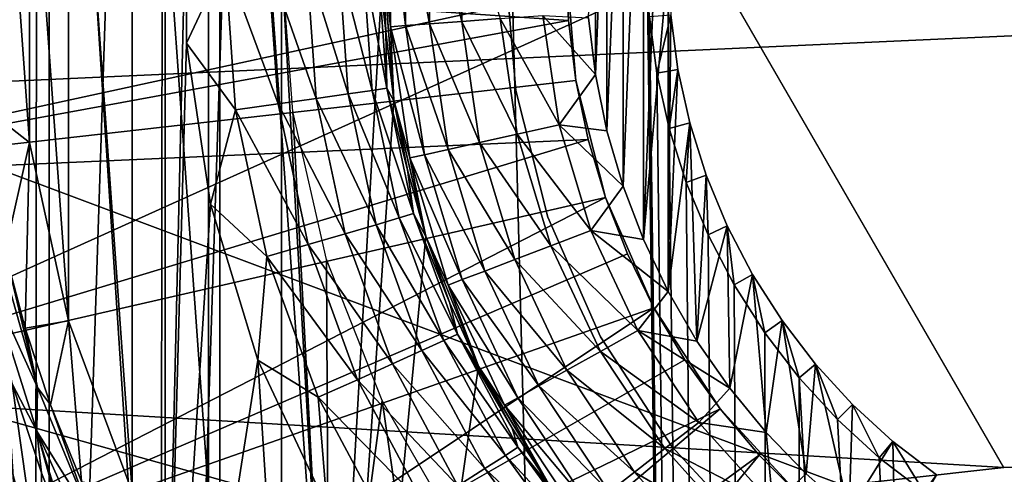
# Model space of a CAD drawing. Header units: millimetres. Extents: x -60 to 60, y -60 to 60.
# Tile 304 of 367: x 48.86 to 51.28, y -1.27 to -0.15. Entities that reach past the tile are written whole.
import ezdxf

# ---------------------------------------------------------------- set-up
doc = ezdxf.new("R2010")
doc.units = ezdxf.units.MM
doc.header["$LTSCALE"] = 81.481481
for name, color, linetype in [('142', 7, 'CONTINUOUS'), ('144', 7, 'CONTINUOUS'), ('191', 7, 'CONTINUOUS'), ('193', 7, 'CONTINUOUS'), ('209', 7, 'CONTINUOUS'), ('210', 7, 'CONTINUOUS'), ('229', 7, 'CONTINUOUS'), ('232', 7, 'CONTINUOUS'), ('236', 7, 'CONTINUOUS'), ('241', 7, 'CONTINUOUS'), ('246', 7, 'CONTINUOUS'), ('293', 7, 'CONTINUOUS'), ('3', 7, 'CONTINUOUS'), ('324', 7, 'CONTINUOUS'), ('325', 7, 'CONTINUOUS'), ('327', 7, 'CONTINUOUS'), ('328', 7, 'CONTINUOUS'), ('87', 7, 'CONTINUOUS')]:
    doc.layers.add(name, color=color, linetype=linetype)

msp = doc.modelspace()

# ---------------------------------------------------------------- linework, layer by layer
at = {"layer": '142', "color": 7, "linetype": 'Continuous', "true_color": 0xf5f5f5}
for points in [[(49.1326, 1.3095, 16.8), (49.3482, -1.7042, 16.8), (49.3482, 1.7042, 16.8), (49.1326, 1.3095, 16.8)], [(49.3482, 1.7042, 16.8), (49.6177, -2.0643, 16.8), (49.5, 0, 16.8), (49.3482, 1.7042, 16.8)], [(49.3482, -1.7042, 16.8), (49.6177, -2.0643, 16.8), (49.3482, 1.7042, 16.8), (49.3482, -1.7042, 16.8)], [(48.9755, 0.8881, 16.8), (49.1326, -1.3095, 16.8), (49.1326, 1.3095, 16.8), (48.9755, 0.8881, 16.8)], [(49.1326, -1.3095, 16.8), (49.3482, -1.7042, 16.8), (49.1326, 1.3095, 16.8), (49.1326, -1.3095, 16.8)], [(48.8799, 0.4486, 16.8), (48.9755, -0.8881, 16.8), (48.9755, 0.8881, 16.8), (48.8799, 0.4486, 16.8)], [(48.9755, -0.8881, 16.8), (49.1326, -1.3095, 16.8), (48.9755, 0.8881, 16.8), (48.9755, -0.8881, 16.8)], [(48.8478, 0, 16.8), (48.8799, -0.4486, 16.8), (48.8799, 0.4486, 16.8), (48.8478, 0, 16.8)], [(48.8799, -0.4486, 16.8), (48.9755, -0.8881, 16.8), (48.8799, 0.4486, 16.8), (48.8799, -0.4486, 16.8)], [(49.5, 0, 16.8), (49.6177, -2.0643, 16.8), (49.5279, -0.3726, 16.8), (49.5, 0, 16.8)], [(49.5279, -0.3726, 16.8), (49.6177, -2.0643, 16.8), (49.6111, -0.7369, 16.8), (49.5279, -0.3726, 16.8)], [(49.6111, -0.7369, 16.8), (49.6177, -2.0643, 16.8), (49.7476, -1.0847, 16.8), (49.6111, -0.7369, 16.8)], [(49.6177, -2.0643, 16.8), (49.9357, -2.3823, 16.8), (49.7476, -1.0847, 16.8), (49.6177, -2.0643, 16.8)], [(49.7476, -1.0847, 16.8), (49.9357, -2.3823, 16.8), (49.9344, -1.4083, 16.8), (49.7476, -1.0847, 16.8)]]:
    msp.add_3dface(points, dxfattribs=at)
at = {"layer": '144', "color": 7, "linetype": 'Continuous', "true_color": 0xf5f5f5}
for points in [[(48.8799, -0.4486, 16.8), (48.8478, 0, 16.8), (48.7574, -0.3533, 13.6614), (48.8799, -0.4486, 16.8)], [(48.8198, -0.7184, 13.7041), (48.8799, -0.4486, 16.8), (48.7574, -0.3533, 13.6614), (48.8198, -0.7184, 13.7041)], [(48.8693, -0.9061, 13.7357), (48.8799, -0.4486, 16.8), (48.8198, -0.7184, 13.7041), (48.8693, -0.9061, 13.7357)], [(48.9755, -0.8881, 16.8), (48.8799, -0.4486, 16.8), (48.8693, -0.9061, 13.7357), (48.9755, -0.8881, 16.8)], [(48.9317, -1.0953, 13.7734), (48.9755, -0.8881, 16.8), (48.8693, -0.9061, 13.7357), (48.9317, -1.0953, 13.7734)], [(49.0074, -1.284, 13.816), (48.9755, -0.8881, 16.8), (48.9317, -1.0953, 13.7734), (49.0074, -1.284, 13.816)], [(49.1326, -1.3095, 16.8), (48.9755, -0.8881, 16.8), (49.0074, -1.284, 13.816), (49.1326, -1.3095, 16.8)]]:
    msp.add_3dface(points, dxfattribs=at)
at = {"layer": '191', "color": 7, "linetype": 'Continuous', "true_color": 0xf5f5f5}
for points in [[(48.9051, -1.5255, 13.3939), (48.8368, -1.0439, 13.5121), (48.751, -0.925, 13.3939), (48.9051, -1.5255, 13.3939)], [(48.9051, -1.5255, 13.3939), (48.751, -0.925, 13.3939), (48.8492, -1.5436, 13.2089), (48.9051, -1.5255, 13.3939)], [(48.9088, -1.263, 13.5411), (48.8368, -1.0439, 13.5121), (48.9051, -1.5255, 13.3939), (48.9088, -1.263, 13.5411)], [(48.9696, -1.4196, 13.564), (48.9088, -1.263, 13.5411), (48.9051, -1.5255, 13.3939), (48.9696, -1.4196, 13.564)]]:
    msp.add_3dface(points, dxfattribs=at)
at = {"layer": '193', "color": 7, "linetype": 'Continuous', "true_color": 0xf5f5f5}
for points in [[(48.8022, -0.7121, 13.5937), (48.7812, -0.7919, 13.5009), (48.8997, -1.0523, 13.6535), (48.8022, -0.7121, 13.5937)], [(48.8198, -0.7184, 13.7041), (48.8022, -0.7121, 13.5937), (48.8997, -1.0523, 13.6535), (48.8198, -0.7184, 13.7041)], [(48.8693, -0.9061, 13.7357), (48.8198, -0.7184, 13.7041), (48.8997, -1.0523, 13.6535), (48.8693, -0.9061, 13.7357)], [(48.7812, -0.7919, 13.5009), (48.8368, -1.0439, 13.5121), (48.8973, -1.1601, 13.5689), (48.7812, -0.7919, 13.5009)], [(48.7812, -0.7919, 13.5009), (48.8973, -1.1601, 13.5689), (48.8997, -1.0523, 13.6535), (48.7812, -0.7919, 13.5009)], [(48.9317, -1.0953, 13.7734), (48.8693, -0.9061, 13.7357), (48.8997, -1.0523, 13.6535), (48.9317, -1.0953, 13.7734)], [(48.8368, -1.0439, 13.5121), (48.9088, -1.263, 13.5411), (48.8973, -1.1601, 13.5689), (48.8368, -1.0439, 13.5121)], [(48.8997, -1.0523, 13.6535), (48.8973, -1.1601, 13.5689), (49.0322, -1.3766, 13.7265), (48.8997, -1.0523, 13.6535)], [(48.9317, -1.0953, 13.7734), (48.8997, -1.0523, 13.6535), (49.0322, -1.3766, 13.7265), (48.9317, -1.0953, 13.7734)], [(49.0074, -1.284, 13.816), (48.9317, -1.0953, 13.7734), (49.0322, -1.3766, 13.7265), (49.0074, -1.284, 13.816)], [(48.8973, -1.1601, 13.5689), (48.9958, -1.4813, 13.5734), (49.0535, -1.5073, 13.65), (48.8973, -1.1601, 13.5689)], [(48.9696, -1.4196, 13.564), (48.9958, -1.4813, 13.5734), (48.8973, -1.1601, 13.5689), (48.9696, -1.4196, 13.564)], [(48.9088, -1.263, 13.5411), (48.9696, -1.4196, 13.564), (48.8973, -1.1601, 13.5689), (48.9088, -1.263, 13.5411)], [(48.8973, -1.1601, 13.5689), (49.0535, -1.5073, 13.65), (49.0322, -1.3766, 13.7265), (48.8973, -1.1601, 13.5689)]]:
    msp.add_3dface(points, dxfattribs=at)
at = {"layer": '209', "color": 151, "linetype": 'Continuous', "true_color": 0x7dbfed}
for points in [[(47.7624, 31.017, 28.5), (49.3203, -28.4747, 28.5), (49.3203, 28.4747, 28.5), (47.7624, 31.017, 28.5)], [(47.7624, -31.017, 28.5), (49.3203, -28.4747, 28.5), (47.7624, 31.017, 28.5), (47.7624, -31.017, 28.5)], [(49.3203, -28.4747, 28.5), (50.7429, -25.8545, 28.5), (49.3203, 28.4747, 28.5), (49.3203, -28.4747, 28.5)], [(50.7429, -25.8545, 28.5), (50.4, 0, 28.5), (49.3203, 28.4747, 28.5), (50.7429, -25.8545, 28.5)], [(50.4061, -0.1394, 28.5), (50.4, 0, 28.5), (50.7429, -25.8545, 28.5), (50.4061, -0.1394, 28.5)], [(50.4243, -0.2778, 28.5), (50.4061, -0.1394, 28.5), (50.7429, -25.8545, 28.5), (50.4243, -0.2778, 28.5)], [(50.4545, -0.4141, 28.5), (50.4243, -0.2778, 28.5), (50.7429, -25.8545, 28.5), (50.4545, -0.4141, 28.5)], [(50.4965, -0.5472, 28.5), (50.4545, -0.4141, 28.5), (50.7429, -25.8545, 28.5), (50.4965, -0.5472, 28.5)], [(50.5499, -0.6762, 28.5), (50.4965, -0.5472, 28.5), (50.7429, -25.8545, 28.5), (50.5499, -0.6762, 28.5)], [(50.6144, -0.8, 28.5), (50.5499, -0.6762, 28.5), (50.7429, -25.8545, 28.5), (50.6144, -0.8, 28.5)], [(50.6894, -0.9177, 28.5), (50.6144, -0.8, 28.5), (50.7429, -25.8545, 28.5), (50.6894, -0.9177, 28.5)], [(50.7743, -1.0285, 28.5), (50.6894, -0.9177, 28.5), (50.7429, -25.8545, 28.5), (50.7743, -1.0285, 28.5)], [(52.0266, -23.1633, 28.5), (50.7743, -1.0285, 28.5), (50.7429, -25.8545, 28.5), (52.0266, -23.1633, 28.5)], [(50.8686, -1.1314, 28.5), (50.7743, -1.0285, 28.5), (52.0266, -23.1633, 28.5), (50.8686, -1.1314, 28.5)], [(50.9715, -1.2257, 28.5), (50.8686, -1.1314, 28.5), (52.0266, -23.1633, 28.5), (50.9715, -1.2257, 28.5)], [(51.0823, -1.3106, 28.5), (50.9715, -1.2257, 28.5), (52.0266, -23.1633, 28.5), (51.0823, -1.3106, 28.5)]]:
    msp.add_3dface(points, dxfattribs=at)
at = {"layer": '210', "color": 151, "linetype": 'Continuous', "true_color": 0x7dbfed}
for points in [[(50.4519, 0.8159, 25.5), (50.4519, 0, 25.5), (50.391, -0.6883, 25.5), (50.4519, 0.8159, 25.5)], [(50.391, 0.6883, 25.5), (50.4519, 0.8159, 25.5), (50.391, -0.6883, 25.5), (50.391, 0.6883, 25.5)], [(50.3407, -0.5561, 25.5), (50.391, 0.6883, 25.5), (50.391, -0.6883, 25.5), (50.3407, -0.5561, 25.5)], [(50.3407, 0.5561, 25.5), (50.391, 0.6883, 25.5), (50.3407, -0.5561, 25.5), (50.3407, 0.5561, 25.5)], [(50.3012, 0.4203, 25.5), (50.3407, 0.5561, 25.5), (50.3012, -0.4203, 25.5), (50.3012, 0.4203, 25.5)], [(50.3012, -0.4203, 25.5), (50.3407, 0.5561, 25.5), (50.3407, -0.5561, 25.5), (50.3012, -0.4203, 25.5)], [(50.2728, -0.2817, 25.5), (50.3012, 0.4203, 25.5), (50.3012, -0.4203, 25.5), (50.2728, -0.2817, 25.5)], [(50.2728, 0.2817, 25.5), (50.3012, 0.4203, 25.5), (50.2728, -0.2817, 25.5), (50.2728, 0.2817, 25.5)], [(50.2557, -0.1413, 25.5), (50.2728, 0.2817, 25.5), (50.2728, -0.2817, 25.5), (50.2557, -0.1413, 25.5)], [(50.4519, -0.8159, 25.5), (50.391, -0.6883, 25.5), (50.4519, 0, 25.5), (50.4519, -0.8159, 25.5)], [(50.4519, -0.8159, 25.5), (50.4519, 0, 25.5), (50.4524, 0, 25.5), (50.4519, -0.8159, 25.5)], [(50.4524, 0, 25.5), (50.4583, -0.1349, 25.5), (50.4519, -0.8159, 25.5), (50.4524, 0, 25.5)], [(50.4583, -0.1349, 25.5), (50.4759, -0.2687, 25.5), (50.4519, -0.8159, 25.5), (50.4583, -0.1349, 25.5)], [(50.4759, -0.2687, 25.5), (50.5051, -0.4005, 25.5), (50.4519, -0.8159, 25.5), (50.4759, -0.2687, 25.5)], [(50.4519, -0.8159, 25.5), (50.5051, -0.4005, 25.5), (50.5228, -0.9383, 25.5), (50.4519, -0.8159, 25.5)], [(50.5051, -0.4005, 25.5), (50.5457, -0.5293, 25.5), (50.5228, -0.9383, 25.5), (50.5051, -0.4005, 25.5)], [(50.5457, -0.5293, 25.5), (50.5974, -0.654, 25.5), (50.5228, -0.9383, 25.5), (50.5457, -0.5293, 25.5)], [(50.5228, -0.9383, 25.5), (50.5974, -0.654, 25.5), (50.6034, -1.0545, 25.5), (50.5228, -0.9383, 25.5)], [(50.5974, -0.654, 25.5), (50.6597, -0.7738, 25.5), (50.6034, -1.0545, 25.5), (50.5974, -0.654, 25.5)], [(50.6034, -1.0545, 25.5), (50.6597, -0.7738, 25.5), (50.6931, -1.1638, 25.5), (50.6034, -1.0545, 25.5)], [(50.6597, -0.7738, 25.5), (50.7322, -0.8877, 25.5), (50.6931, -1.1638, 25.5), (50.6597, -0.7738, 25.5)], [(50.6931, -1.1638, 25.5), (50.7322, -0.8877, 25.5), (50.7914, -1.2656, 25.5), (50.6931, -1.1638, 25.5)], [(50.7322, -0.8877, 25.5), (50.8144, -0.9948, 25.5), (50.7914, -1.2656, 25.5), (50.7322, -0.8877, 25.5)], [(50.7914, -1.2656, 25.5), (50.8144, -0.9948, 25.5), (50.8975, -1.359, 25.5), (50.7914, -1.2656, 25.5)], [(50.8144, -0.9948, 25.5), (50.9057, -1.0943, 25.5), (50.8975, -1.359, 25.5), (50.8144, -0.9948, 25.5)], [(50.9057, -1.0943, 25.5), (51.0052, -1.1856, 25.5), (50.8975, -1.359, 25.5), (50.9057, -1.0943, 25.5)], [(50.8975, -1.359, 25.5), (51.0052, -1.1856, 25.5), (51.0109, -1.4436, 25.5), (50.8975, -1.359, 25.5)], [(51.0052, -1.1856, 25.5), (51.1123, -1.2678, 25.5), (51.0109, -1.4436, 25.5), (51.0052, -1.1856, 25.5)]]:
    msp.add_3dface(points, dxfattribs=at)
at = {"layer": '229', "color": 151, "linetype": 'Continuous', "true_color": 0x7dbfed}
for points in [[(48.9277, -4.3483, 17.3), (49.2134, 4.3764, 17.3), (49.2134, -4.3764, 17.3), (48.9277, -4.3483, 17.3)], [(48.9277, 4.3483, 17.3), (49.2134, 4.3764, 17.3), (48.9277, -4.3483, 17.3), (48.9277, 4.3483, 17.3)], [(49.2134, -4.3764, 17.3), (49.5, 4.3858, 17.3), (49.5, -4.3858, 17.3), (49.2134, -4.3764, 17.3)], [(49.2134, 4.3764, 17.3), (49.5, 4.3858, 17.3), (49.2134, -4.3764, 17.3), (49.2134, 4.3764, 17.3)], [(49.5, -4.3858, 17.3), (49.5, 4.3858, 17.3), (49.75, 0, 17.3), (49.5, -4.3858, 17.3)], [(48.6446, -4.3016, 17.3), (48.9277, 4.3483, 17.3), (48.9277, -4.3483, 17.3), (48.6446, -4.3016, 17.3)], [(48.6446, 4.3016, 17.3), (48.9277, 4.3483, 17.3), (48.6446, -4.3016, 17.3), (48.6446, 4.3016, 17.3)], [(49.7765, -0.3442, 17.3), (49.5, -4.3858, 17.3), (49.75, 0, 17.3), (49.7765, -0.3442, 17.3)], [(49.8553, -0.6803, 17.3), (49.5, -4.3858, 17.3), (49.7765, -0.3442, 17.3), (49.8553, -0.6803, 17.3)], [(49.9846, -1.0004, 17.3), (49.5, -4.3858, 17.3), (49.8553, -0.6803, 17.3), (49.9846, -1.0004, 17.3)], [(50.1614, -1.297, 17.3), (49.5, -4.3858, 17.3), (49.9846, -1.0004, 17.3), (50.1614, -1.297, 17.3)]]:
    msp.add_3dface(points, dxfattribs=at)
at = {"layer": '232', "color": 151, "linetype": 'Continuous', "true_color": 0x7dbfed}
for points in [[(49.7765, -0.3442, 25), (49.75, -0.0028, 23.5547), (49.75, 0, 25), (49.7765, -0.3442, 25)], [(49.7765, -0.3442, 17.3), (49.75, 0, 17.3), (49.7765, -0.3442, 18.9358), (49.7765, -0.3442, 17.3)], [(49.7765, -0.3442, 18.9358), (49.75, 0, 17.3), (49.75, 0, 18.9358), (49.7765, -0.3442, 18.9358)], [(49.7568, -0.1752, 23.5548), (49.75, -0.0028, 23.5547), (49.7765, -0.3442, 25), (49.7568, -0.1752, 23.5548)], [(49.7768, -0.3465, 23.5552), (49.7568, -0.1752, 23.5548), (49.7765, -0.3442, 25), (49.7768, -0.3465, 23.5552)], [(49.8553, -0.6803, 17.3), (49.7765, -0.3442, 17.3), (49.8553, -0.6803, 18.9358), (49.8553, -0.6803, 17.3)], [(49.8553, -0.6803, 18.9358), (49.7765, -0.3442, 17.3), (49.7765, -0.3442, 18.9358), (49.8553, -0.6803, 18.9358)], [(49.8553, -0.6803, 25), (49.7768, -0.3465, 23.5552), (49.7765, -0.3442, 25), (49.8553, -0.6803, 25)], [(49.8099, -0.5159, 23.5559), (49.7768, -0.3465, 23.5552), (49.8553, -0.6803, 25), (49.8099, -0.5159, 23.5559)], [(49.8559, -0.6822, 23.5569), (49.8099, -0.5159, 23.5559), (49.8553, -0.6803, 25), (49.8559, -0.6822, 23.5569)], [(49.9846, -1.0004, 17.3), (49.8553, -0.6803, 17.3), (49.9846, -1.0004, 18.9358), (49.9846, -1.0004, 17.3)], [(49.9846, -1.0004, 18.9358), (49.8553, -0.6803, 17.3), (49.8553, -0.6803, 18.9358), (49.9846, -1.0004, 18.9358)], [(49.9846, -1.0004, 25), (49.8559, -0.6822, 23.5569), (49.8553, -0.6803, 25), (49.9846, -1.0004, 25)], [(49.9145, -0.8445, 23.5582), (49.8559, -0.6822, 23.5569), (49.9846, -1.0004, 25), (49.9145, -0.8445, 23.5582)], [(49.9853, -1.0018, 23.5597), (49.9145, -0.8445, 23.5582), (49.9846, -1.0004, 25), (49.9853, -1.0018, 23.5597)], [(50.1614, -1.297, 17.3), (49.9846, -1.0004, 17.3), (50.1614, -1.297, 18.9358), (50.1614, -1.297, 17.3)], [(50.1614, -1.297, 18.9358), (49.9846, -1.0004, 17.3), (49.9846, -1.0004, 18.9358), (50.1614, -1.297, 18.9358)], [(50.1614, -1.297, 25), (49.9853, -1.0018, 23.5597), (49.9846, -1.0004, 25), (50.1614, -1.297, 25)], [(50.068, -1.1532, 23.5614), (49.9853, -1.0018, 23.5597), (50.1614, -1.297, 25), (50.068, -1.1532, 23.5614)], [(50.1621, -1.2979, 23.5635), (50.068, -1.1532, 23.5614), (50.1614, -1.297, 25), (50.1621, -1.2979, 23.5635)]]:
    msp.add_3dface(points, dxfattribs=at)
at = {"layer": '236', "color": 151, "linetype": 'Continuous', "true_color": 0x7dbfed}
for points in [[(48.8995, 2.1221, 23.0485), (49.2092, 2.5145, 23.0539), (49.2027, -2.5072, 23.0538), (48.8995, 2.1221, 23.0485)], [(49.2027, -2.5072, 23.0538), (49.2092, 2.5145, 23.0539), (49.2658, 0.1974, 23.0549), (49.2027, -2.5072, 23.0538)], [(48.6447, 1.6921, 23.044), (48.8995, 2.1221, 23.0485), (48.894, -2.1141, 23.0484), (48.6447, 1.6921, 23.044)], [(48.894, -2.1141, 23.0484), (48.8995, 2.1221, 23.0485), (49.2027, -2.5072, 23.0538), (48.894, -2.1141, 23.0484)], [(48.6403, -1.6834, 23.0439), (48.6447, 1.6921, 23.044), (48.894, -2.1141, 23.0484), (48.6403, -1.6834, 23.0439)], [(49.2663, -0.2041, 23.0549), (49.2027, -2.5072, 23.0538), (49.2658, 0.1974, 23.0549), (49.2663, -0.2041, 23.0549)], [(49.3252, -0.6012, 23.0559), (49.2027, -2.5072, 23.0538), (49.2663, -0.2041, 23.0549), (49.3252, -0.6012, 23.0559)], [(49.4413, -0.9854, 23.0579), (49.2027, -2.5072, 23.0538), (49.3252, -0.6012, 23.0559), (49.4413, -0.9854, 23.0579)], [(49.5609, -2.8558, 23.06), (49.2027, -2.5072, 23.0538), (49.4413, -0.9854, 23.0579), (49.5609, -2.8558, 23.06)], [(49.6122, -1.3487, 23.0609), (49.5609, -2.8558, 23.06), (49.4413, -0.9854, 23.0579), (49.6122, -1.3487, 23.0609)]]:
    msp.add_3dface(points, dxfattribs=at)
at = {"layer": '241', "color": 151, "linetype": 'Continuous', "true_color": 0x7dbfed}
for points in [[(49.2663, -0.2041, 23.0549), (49.2658, 0.1974, 23.0549), (49.361, 0, 23.0671), (49.2663, -0.2041, 23.0549)], [(49.2663, -0.2041, 23.0549), (49.361, 0, 23.0671), (49.3868, -0.3685, 23.0676), (49.2663, -0.2041, 23.0549)], [(49.361, 0, 23.0671), (49.4915, -0.3537, 23.1045), (49.3868, -0.3685, 23.0676), (49.361, 0, 23.0671)], [(49.4667, 0, 23.1041), (49.4915, -0.3537, 23.1045), (49.361, 0, 23.0671), (49.4667, 0, 23.1041)], [(49.4667, 0, 23.1041), (49.5855, -0.3403, 23.1641), (49.4915, -0.3537, 23.1045), (49.4667, 0, 23.1041)], [(49.5616, 0, 23.1636), (49.5855, -0.3403, 23.1641), (49.4667, 0, 23.1041), (49.5616, 0, 23.1636)], [(49.5616, 0, 23.1636), (49.6639, -0.3291, 23.2433), (49.5855, -0.3403, 23.1641), (49.5616, 0, 23.1636)], [(49.6409, 0, 23.2428), (49.6639, -0.3291, 23.2433), (49.5616, 0, 23.1636), (49.6409, 0, 23.2428)], [(49.6409, 0, 23.2428), (49.7229, -0.3206, 23.3382), (49.6639, -0.3291, 23.2433), (49.6409, 0, 23.2428)], [(49.7005, 0, 23.3377), (49.7229, -0.3206, 23.3382), (49.6409, 0, 23.2428), (49.7005, 0, 23.3377)], [(49.7005, 0, 23.3377), (49.7595, -0.3152, 23.4439), (49.7229, -0.3206, 23.3382), (49.7005, 0, 23.3377)], [(49.7375, 0, 23.4434), (49.7595, -0.3152, 23.4439), (49.7005, 0, 23.3377), (49.7375, 0, 23.4434)], [(49.7375, 0, 23.4434), (49.7568, -0.1752, 23.5548), (49.7595, -0.3152, 23.4439), (49.7375, 0, 23.4434)], [(49.75, -0.0028, 23.5547), (49.7568, -0.1752, 23.5548), (49.7375, 0, 23.4434), (49.75, -0.0028, 23.5547)], [(49.7568, -0.1752, 23.5548), (49.7768, -0.3465, 23.5552), (49.7595, -0.3152, 23.4439), (49.7568, -0.1752, 23.5548)], [(49.3252, -0.6012, 23.0559), (49.2663, -0.2041, 23.0549), (49.3868, -0.3685, 23.0676), (49.3252, -0.6012, 23.0559)], [(49.6639, -0.3291, 23.2433), (49.7327, -0.6518, 23.2447), (49.5855, -0.3403, 23.1641), (49.6639, -0.3291, 23.2433)], [(49.7229, -0.3206, 23.3382), (49.7899, -0.6349, 23.3396), (49.6639, -0.3291, 23.2433), (49.7229, -0.3206, 23.3382)], [(49.6639, -0.3291, 23.2433), (49.7899, -0.6349, 23.3396), (49.7327, -0.6518, 23.2447), (49.6639, -0.3291, 23.2433)], [(49.7595, -0.3152, 23.4439), (49.8253, -0.6242, 23.4453), (49.7229, -0.3206, 23.3382), (49.7595, -0.3152, 23.4439)], [(49.7229, -0.3206, 23.3382), (49.8253, -0.6242, 23.4453), (49.7899, -0.6349, 23.3396), (49.7229, -0.3206, 23.3382)], [(49.7595, -0.3152, 23.4439), (49.8099, -0.5159, 23.5559), (49.8253, -0.6242, 23.4453), (49.7595, -0.3152, 23.4439)], [(49.7768, -0.3465, 23.5552), (49.8099, -0.5159, 23.5559), (49.7595, -0.3152, 23.4439), (49.7768, -0.3465, 23.5552)], [(49.4915, -0.3537, 23.1045), (49.5655, -0.7004, 23.1059), (49.3868, -0.3685, 23.0676), (49.4915, -0.3537, 23.1045)], [(49.5855, -0.3403, 23.1641), (49.6566, -0.674, 23.1655), (49.4915, -0.3537, 23.1045), (49.5855, -0.3403, 23.1641)], [(49.4915, -0.3537, 23.1045), (49.6566, -0.674, 23.1655), (49.5655, -0.7004, 23.1059), (49.4915, -0.3537, 23.1045)], [(49.5855, -0.3403, 23.1641), (49.7327, -0.6518, 23.2447), (49.6566, -0.674, 23.1655), (49.5855, -0.3403, 23.1641)], [(49.3252, -0.6012, 23.0559), (49.3868, -0.3685, 23.0676), (49.4639, -0.7297, 23.069), (49.3252, -0.6012, 23.0559)], [(49.3868, -0.3685, 23.0676), (49.5655, -0.7004, 23.1059), (49.4639, -0.7297, 23.069), (49.3868, -0.3685, 23.0676)], [(49.8099, -0.5159, 23.5559), (49.8559, -0.6822, 23.5569), (49.8253, -0.6242, 23.4453), (49.8099, -0.5159, 23.5559)], [(49.4413, -0.9854, 23.0579), (49.3252, -0.6012, 23.0559), (49.4639, -0.7297, 23.069), (49.4413, -0.9854, 23.0579)], [(49.8253, -0.6242, 23.4453), (49.9334, -0.921, 23.4476), (49.7899, -0.6349, 23.3396), (49.8253, -0.6242, 23.4453)], [(49.8559, -0.6822, 23.5569), (49.9145, -0.8445, 23.5582), (49.8253, -0.6242, 23.4453), (49.8559, -0.6822, 23.5569)], [(49.8253, -0.6242, 23.4453), (49.9145, -0.8445, 23.5582), (49.9334, -0.921, 23.4476), (49.8253, -0.6242, 23.4453)], [(49.7327, -0.6518, 23.2447), (49.8457, -0.9616, 23.247), (49.6566, -0.674, 23.1655), (49.7327, -0.6518, 23.2447)], [(49.7899, -0.6349, 23.3396), (49.8999, -0.9368, 23.3419), (49.7327, -0.6518, 23.2447), (49.7899, -0.6349, 23.3396)], [(49.7327, -0.6518, 23.2447), (49.8999, -0.9368, 23.3419), (49.8457, -0.9616, 23.247), (49.7327, -0.6518, 23.2447)], [(49.7899, -0.6349, 23.3396), (49.9334, -0.921, 23.4476), (49.8999, -0.9368, 23.3419), (49.7899, -0.6349, 23.3396)], [(49.6566, -0.674, 23.1655), (49.7736, -0.9944, 23.1678), (49.5655, -0.7004, 23.1059), (49.6566, -0.674, 23.1655)], [(49.6566, -0.674, 23.1655), (49.8457, -0.9616, 23.247), (49.7736, -0.9944, 23.1678), (49.6566, -0.674, 23.1655)], [(49.5655, -0.7004, 23.1059), (49.6871, -1.0334, 23.1082), (49.4639, -0.7297, 23.069), (49.5655, -0.7004, 23.1059)], [(49.5655, -0.7004, 23.1059), (49.7736, -0.9944, 23.1678), (49.6871, -1.0334, 23.1082), (49.5655, -0.7004, 23.1059)], [(49.4413, -0.9854, 23.0579), (49.4639, -0.7297, 23.069), (49.5906, -1.0766, 23.0713), (49.4413, -0.9854, 23.0579)], [(49.4639, -0.7297, 23.069), (49.6871, -1.0334, 23.1082), (49.5906, -1.0766, 23.0713), (49.4639, -0.7297, 23.069)], [(49.9145, -0.8445, 23.5582), (49.9853, -1.0018, 23.5597), (49.9334, -0.921, 23.4476), (49.9145, -0.8445, 23.5582)], [(49.9334, -0.921, 23.4476), (50.0819, -1.1999, 23.4507), (49.8999, -0.9368, 23.3419), (49.9334, -0.921, 23.4476)], [(49.9853, -1.0018, 23.5597), (50.068, -1.1532, 23.5614), (49.9334, -0.921, 23.4476), (49.9853, -1.0018, 23.5597)], [(49.9334, -0.921, 23.4476), (50.068, -1.1532, 23.5614), (50.0819, -1.1999, 23.4507), (49.9334, -0.921, 23.4476)], [(49.8999, -0.9368, 23.3419), (50.051, -1.2203, 23.345), (49.8457, -0.9616, 23.247), (49.8999, -0.9368, 23.3419)], [(49.8999, -0.9368, 23.3419), (50.0819, -1.1999, 23.4507), (50.051, -1.2203, 23.345), (49.8999, -0.9368, 23.3419)], [(49.8457, -0.9616, 23.247), (50.0009, -1.2527, 23.2502), (49.7736, -0.9944, 23.1678), (49.8457, -0.9616, 23.247)], [(49.8457, -0.9616, 23.247), (50.051, -1.2203, 23.345), (50.0009, -1.2527, 23.2502), (49.8457, -0.9616, 23.247)], [(49.6122, -1.3487, 23.0609), (49.4413, -0.9854, 23.0579), (49.5906, -1.0766, 23.0713), (49.6122, -1.3487, 23.0609)], [(49.7736, -0.9944, 23.1678), (49.9341, -1.2953, 23.171), (49.6871, -1.0334, 23.1082), (49.7736, -0.9944, 23.1678)], [(49.7736, -0.9944, 23.1678), (50.0009, -1.2527, 23.2502), (49.9341, -1.2953, 23.171), (49.7736, -0.9944, 23.1678)], [(49.6871, -1.0334, 23.1082), (49.8539, -1.346, 23.1114), (49.5906, -1.0766, 23.0713), (49.6871, -1.0334, 23.1082)], [(49.6871, -1.0334, 23.1082), (49.9341, -1.2953, 23.171), (49.8539, -1.346, 23.1114), (49.6871, -1.0334, 23.1082)], [(49.6122, -1.3487, 23.0609), (49.5906, -1.0766, 23.0713), (49.7644, -1.4024, 23.0744), (49.6122, -1.3487, 23.0609)], [(49.5906, -1.0766, 23.0713), (49.8539, -1.346, 23.1114), (49.7644, -1.4024, 23.0744), (49.5906, -1.0766, 23.0713)], [(50.068, -1.1532, 23.5614), (50.1621, -1.2979, 23.5635), (50.0819, -1.1999, 23.4507), (50.068, -1.1532, 23.5614)], [(50.0819, -1.1999, 23.4507), (50.2677, -1.4554, 23.4547), (50.051, -1.2203, 23.345), (50.0819, -1.1999, 23.4507)], [(50.0819, -1.1999, 23.4507), (50.267, -1.4349, 23.5657), (50.2677, -1.4554, 23.4547), (50.0819, -1.1999, 23.4507)], [(50.1621, -1.2979, 23.5635), (50.267, -1.4349, 23.5657), (50.0819, -1.1999, 23.4507), (50.1621, -1.2979, 23.5635)], [(50.051, -1.2203, 23.345), (50.2401, -1.48, 23.3489), (50.0009, -1.2527, 23.2502), (50.051, -1.2203, 23.345)], [(50.051, -1.2203, 23.345), (50.2677, -1.4554, 23.4547), (50.2401, -1.48, 23.3489), (50.051, -1.2203, 23.345)], [(50.0009, -1.2527, 23.2502), (50.1951, -1.5192, 23.2541), (49.9341, -1.2953, 23.171), (50.0009, -1.2527, 23.2502)], [(50.0009, -1.2527, 23.2502), (50.2401, -1.48, 23.3489), (50.1951, -1.5192, 23.2541), (50.0009, -1.2527, 23.2502)]]:
    msp.add_3dface(points, dxfattribs=at)
at = {"layer": '246', "color": 151, "linetype": 'Continuous', "true_color": 0x7dbfed}
for points in [[(49.75, 0, 25), (49.7684, 0.1635, 25.1107), (49.7684, -0.1635, 25.1107), (49.75, 0, 25)], [(49.7684, 0.1635, 25.1107), (49.8052, -0.1608, 25.2165), (49.7684, -0.1635, 25.1107), (49.7684, 0.1635, 25.1107)], [(49.8052, 0.1608, 25.2165), (49.8052, -0.1608, 25.2165), (49.7684, 0.1635, 25.1107), (49.8052, 0.1608, 25.2165)], [(49.8646, 0.1565, 25.3115), (49.8646, -0.1565, 25.3115), (49.8052, 0.1608, 25.2165), (49.8646, 0.1565, 25.3115)], [(49.8052, 0.1608, 25.2165), (49.8646, -0.1565, 25.3115), (49.8052, -0.1608, 25.2165), (49.8052, 0.1608, 25.2165)], [(49.8646, 0.1565, 25.3115), (49.9436, -0.1507, 25.3908), (49.8646, -0.1565, 25.3115), (49.8646, 0.1565, 25.3115)], [(49.9436, 0.1507, 25.3908), (49.9436, -0.1507, 25.3908), (49.8646, 0.1565, 25.3115), (49.9436, 0.1507, 25.3908)], [(49.9436, 0.1507, 25.3908), (50.0382, -0.1437, 25.4504), (49.9436, -0.1507, 25.3908), (49.9436, 0.1507, 25.3908)], [(49.7765, -0.3442, 25), (49.75, 0, 25), (49.7684, -0.1635, 25.1107), (49.7765, -0.3442, 25)], [(50.0382, -0.1437, 25.4504), (50.0801, -0.4281, 25.4504), (49.9436, -0.1507, 25.3908), (50.0382, -0.1437, 25.4504)], [(50.1437, -0.136, 25.4875), (50.1834, -0.4051, 25.4875), (50.0382, -0.1437, 25.4504), (50.1437, -0.136, 25.4875)], [(50.0382, -0.1437, 25.4504), (50.1834, -0.4051, 25.4875), (50.0801, -0.4281, 25.4504), (50.0382, -0.1437, 25.4504)], [(50.2557, -0.1413, 25.5), (50.2728, -0.2817, 25.5), (50.1437, -0.136, 25.4875), (50.2557, -0.1413, 25.5)], [(50.1437, -0.136, 25.4875), (50.2728, -0.2817, 25.5), (50.1834, -0.4051, 25.4875), (50.1437, -0.136, 25.4875)], [(49.8052, -0.1608, 25.2165), (49.8521, -0.479, 25.2165), (49.7684, -0.1635, 25.1107), (49.8052, -0.1608, 25.2165)], [(49.7684, -0.1635, 25.1107), (49.8521, -0.479, 25.2165), (49.8161, -0.487, 25.1107), (49.7684, -0.1635, 25.1107)], [(49.7765, -0.3442, 25), (49.7684, -0.1635, 25.1107), (49.8161, -0.487, 25.1107), (49.7765, -0.3442, 25)], [(49.8646, -0.1565, 25.3115), (49.9102, -0.466, 25.3115), (49.8052, -0.1608, 25.2165), (49.8646, -0.1565, 25.3115)], [(49.8052, -0.1608, 25.2165), (49.9102, -0.466, 25.3115), (49.8521, -0.479, 25.2165), (49.8052, -0.1608, 25.2165)], [(49.9436, -0.1507, 25.3908), (49.9875, -0.4488, 25.3908), (49.8646, -0.1565, 25.3115), (49.9436, -0.1507, 25.3908)], [(49.8646, -0.1565, 25.3115), (49.9875, -0.4488, 25.3908), (49.9102, -0.466, 25.3115), (49.8646, -0.1565, 25.3115)], [(49.9436, -0.1507, 25.3908), (50.0801, -0.4281, 25.4504), (49.9875, -0.4488, 25.3908), (49.9436, -0.1507, 25.3908)], [(50.2728, -0.2817, 25.5), (50.3012, -0.4203, 25.5), (50.1834, -0.4051, 25.4875), (50.2728, -0.2817, 25.5)], [(49.8553, -0.6803, 25), (49.7765, -0.3442, 25), (49.8161, -0.487, 25.1107), (49.8553, -0.6803, 25)], [(50.1834, -0.4051, 25.4875), (50.2618, -0.6656, 25.4875), (50.0801, -0.4281, 25.4504), (50.1834, -0.4051, 25.4875)], [(50.3012, -0.4203, 25.5), (50.3407, -0.5561, 25.5), (50.1834, -0.4051, 25.4875), (50.3012, -0.4203, 25.5)], [(50.1834, -0.4051, 25.4875), (50.3407, -0.5561, 25.5), (50.2618, -0.6656, 25.4875), (50.1834, -0.4051, 25.4875)], [(50.0801, -0.4281, 25.4504), (50.163, -0.7034, 25.4504), (49.9875, -0.4488, 25.3908), (50.0801, -0.4281, 25.4504)], [(50.0801, -0.4281, 25.4504), (50.2618, -0.6656, 25.4875), (50.163, -0.7034, 25.4504), (50.0801, -0.4281, 25.4504)], [(49.9875, -0.4488, 25.3908), (50.0744, -0.7373, 25.3908), (49.9102, -0.466, 25.3115), (49.9875, -0.4488, 25.3908)], [(49.9875, -0.4488, 25.3908), (50.163, -0.7034, 25.4504), (50.0744, -0.7373, 25.3908), (49.9875, -0.4488, 25.3908)], [(49.8521, -0.479, 25.2165), (49.9448, -0.7869, 25.2165), (49.8161, -0.487, 25.1107), (49.8521, -0.479, 25.2165)], [(49.9102, -0.466, 25.3115), (50.0005, -0.7656, 25.3115), (49.8521, -0.479, 25.2165), (49.9102, -0.466, 25.3115)], [(49.8521, -0.479, 25.2165), (50.0005, -0.7656, 25.3115), (49.9448, -0.7869, 25.2165), (49.8521, -0.479, 25.2165)], [(49.9102, -0.466, 25.3115), (50.0744, -0.7373, 25.3908), (50.0005, -0.7656, 25.3115), (49.9102, -0.466, 25.3115)], [(49.8161, -0.487, 25.1107), (49.9448, -0.7869, 25.2165), (49.9104, -0.8001, 25.1107), (49.8161, -0.487, 25.1107)], [(49.8553, -0.6803, 25), (49.8161, -0.487, 25.1107), (49.9104, -0.8001, 25.1107), (49.8553, -0.6803, 25)], [(50.3407, -0.5561, 25.5), (50.391, -0.6883, 25.5), (50.2618, -0.6656, 25.4875), (50.3407, -0.5561, 25.5)], [(50.2618, -0.6656, 25.4875), (50.3774, -0.9118, 25.4875), (50.163, -0.7034, 25.4504), (50.2618, -0.6656, 25.4875)], [(50.2618, -0.6656, 25.4875), (50.4519, -0.8159, 25.5), (50.3774, -0.9118, 25.4875), (50.2618, -0.6656, 25.4875)], [(50.391, -0.6883, 25.5), (50.4519, -0.8159, 25.5), (50.2618, -0.6656, 25.4875), (50.391, -0.6883, 25.5)], [(49.9846, -1.0004, 25), (49.8553, -0.6803, 25), (49.9104, -0.8001, 25.1107), (49.9846, -1.0004, 25)], [(50.163, -0.7034, 25.4504), (50.2852, -0.9636, 25.4504), (50.0744, -0.7373, 25.3908), (50.163, -0.7034, 25.4504)], [(50.163, -0.7034, 25.4504), (50.3774, -0.9118, 25.4875), (50.2852, -0.9636, 25.4504), (50.163, -0.7034, 25.4504)], [(50.0744, -0.7373, 25.3908), (50.2025, -1.0101, 25.3908), (50.0005, -0.7656, 25.3115), (50.0744, -0.7373, 25.3908)], [(50.0744, -0.7373, 25.3908), (50.2852, -0.9636, 25.4504), (50.2025, -1.0101, 25.3908), (50.0744, -0.7373, 25.3908)], [(50.0005, -0.7656, 25.3115), (50.1334, -1.0489, 25.3115), (49.9448, -0.7869, 25.2165), (50.0005, -0.7656, 25.3115)], [(50.0005, -0.7656, 25.3115), (50.2025, -1.0101, 25.3908), (50.1334, -1.0489, 25.3115), (50.0005, -0.7656, 25.3115)], [(49.9448, -0.7869, 25.2165), (50.0815, -1.0781, 25.2165), (49.9104, -0.8001, 25.1107), (49.9448, -0.7869, 25.2165)], [(49.9448, -0.7869, 25.2165), (50.1334, -1.0489, 25.3115), (50.0815, -1.0781, 25.2165), (49.9448, -0.7869, 25.2165)], [(49.9104, -0.8001, 25.1107), (50.0815, -1.0781, 25.2165), (50.0493, -1.0962, 25.1107), (49.9104, -0.8001, 25.1107)], [(49.9846, -1.0004, 25), (49.9104, -0.8001, 25.1107), (50.0493, -1.0962, 25.1107), (49.9846, -1.0004, 25)], [(50.4519, -0.8159, 25.5), (50.5228, -0.9383, 25.5), (50.3774, -0.9118, 25.4875), (50.4519, -0.8159, 25.5)], [(50.3774, -0.9118, 25.4875), (50.5276, -1.1386, 25.4875), (50.2852, -0.9636, 25.4504), (50.3774, -0.9118, 25.4875)], [(50.5228, -0.9383, 25.5), (50.6034, -1.0545, 25.5), (50.3774, -0.9118, 25.4875), (50.5228, -0.9383, 25.5)], [(50.3774, -0.9118, 25.4875), (50.6034, -1.0545, 25.5), (50.5276, -1.1386, 25.4875), (50.3774, -0.9118, 25.4875)], [(50.2852, -0.9636, 25.4504), (50.4439, -1.2033, 25.4504), (50.2025, -1.0101, 25.3908), (50.2852, -0.9636, 25.4504)], [(50.2852, -0.9636, 25.4504), (50.5276, -1.1386, 25.4875), (50.4439, -1.2033, 25.4504), (50.2852, -0.9636, 25.4504)], [(50.1614, -1.297, 25), (49.9846, -1.0004, 25), (50.0493, -1.0962, 25.1107), (50.1614, -1.297, 25)], [(50.2025, -1.0101, 25.3908), (50.3689, -1.2613, 25.3908), (50.1334, -1.0489, 25.3115), (50.2025, -1.0101, 25.3908)], [(50.2025, -1.0101, 25.3908), (50.4439, -1.2033, 25.4504), (50.3689, -1.2613, 25.3908), (50.2025, -1.0101, 25.3908)], [(50.1334, -1.0489, 25.3115), (50.3062, -1.3098, 25.3115), (50.0815, -1.0781, 25.2165), (50.1334, -1.0489, 25.3115)], [(50.1334, -1.0489, 25.3115), (50.3689, -1.2613, 25.3908), (50.3062, -1.3098, 25.3115), (50.1334, -1.0489, 25.3115)], [(50.6034, -1.0545, 25.5), (50.6931, -1.1638, 25.5), (50.5276, -1.1386, 25.4875), (50.6034, -1.0545, 25.5)], [(50.0815, -1.0781, 25.2165), (50.2591, -1.3462, 25.2165), (50.0493, -1.0962, 25.1107), (50.0815, -1.0781, 25.2165)], [(50.0815, -1.0781, 25.2165), (50.3062, -1.3098, 25.3115), (50.2591, -1.3462, 25.2165), (50.0815, -1.0781, 25.2165)], [(50.0493, -1.0962, 25.1107), (50.2591, -1.3462, 25.2165), (50.2299, -1.3688, 25.1107), (50.0493, -1.0962, 25.1107)], [(50.1614, -1.297, 25), (50.0493, -1.0962, 25.1107), (50.2299, -1.3688, 25.1107), (50.1614, -1.297, 25)], [(50.5276, -1.1386, 25.4875), (50.7093, -1.341, 25.4875), (50.4439, -1.2033, 25.4504), (50.5276, -1.1386, 25.4875)], [(50.5276, -1.1386, 25.4875), (50.6931, -1.1638, 25.5), (50.7093, -1.341, 25.4875), (50.5276, -1.1386, 25.4875)], [(50.6931, -1.1638, 25.5), (50.7914, -1.2656, 25.5), (50.7093, -1.341, 25.4875), (50.6931, -1.1638, 25.5)], [(50.4439, -1.2033, 25.4504), (50.6359, -1.4172, 25.4504), (50.3689, -1.2613, 25.3908), (50.4439, -1.2033, 25.4504)], [(50.4439, -1.2033, 25.4504), (50.7093, -1.341, 25.4875), (50.6359, -1.4172, 25.4504), (50.4439, -1.2033, 25.4504)], [(50.3689, -1.2613, 25.3908), (50.5701, -1.4856, 25.3908), (50.3062, -1.3098, 25.3115), (50.3689, -1.2613, 25.3908)], [(50.3689, -1.2613, 25.3908), (50.6359, -1.4172, 25.4504), (50.5701, -1.4856, 25.3908), (50.3689, -1.2613, 25.3908)], [(50.7914, -1.2656, 25.5), (50.8975, -1.359, 25.5), (50.7093, -1.341, 25.4875), (50.7914, -1.2656, 25.5)]]:
    msp.add_3dface(points, dxfattribs=at)
at = {"layer": '293', "color": 151, "linetype": 'Continuous', "true_color": 0x7dbfed}
for points in [[(50.4061, -0.1394, 28.5), (50.4243, -0.2778, 28.5), (50.4583, -0.1349, 25.5), (50.4061, -0.1394, 28.5)], [(50.4243, -0.2778, 28.5), (50.4759, -0.2687, 25.5), (50.4583, -0.1349, 25.5), (50.4243, -0.2778, 28.5)], [(50.4243, -0.2778, 28.5), (50.4545, -0.4141, 28.5), (50.4759, -0.2687, 25.5), (50.4243, -0.2778, 28.5)], [(50.4545, -0.4141, 28.5), (50.5051, -0.4005, 25.5), (50.4759, -0.2687, 25.5), (50.4545, -0.4141, 28.5)], [(50.4545, -0.4141, 28.5), (50.4965, -0.5472, 28.5), (50.5051, -0.4005, 25.5), (50.4545, -0.4141, 28.5)], [(50.4965, -0.5472, 28.5), (50.5457, -0.5293, 25.5), (50.5051, -0.4005, 25.5), (50.4965, -0.5472, 28.5)], [(50.4965, -0.5472, 28.5), (50.5499, -0.6762, 28.5), (50.5457, -0.5293, 25.5), (50.4965, -0.5472, 28.5)], [(50.5499, -0.6762, 28.5), (50.5974, -0.654, 25.5), (50.5457, -0.5293, 25.5), (50.5499, -0.6762, 28.5)], [(50.5499, -0.6762, 28.5), (50.6144, -0.8, 28.5), (50.5974, -0.654, 25.5), (50.5499, -0.6762, 28.5)], [(50.6144, -0.8, 28.5), (50.6597, -0.7738, 25.5), (50.5974, -0.654, 25.5), (50.6144, -0.8, 28.5)], [(50.6144, -0.8, 28.5), (50.6894, -0.9177, 28.5), (50.6597, -0.7738, 25.5), (50.6144, -0.8, 28.5)], [(50.6894, -0.9177, 28.5), (50.7322, -0.8877, 25.5), (50.6597, -0.7738, 25.5), (50.6894, -0.9177, 28.5)], [(50.6894, -0.9177, 28.5), (50.7743, -1.0285, 28.5), (50.7322, -0.8877, 25.5), (50.6894, -0.9177, 28.5)], [(50.7743, -1.0285, 28.5), (50.8144, -0.9948, 25.5), (50.7322, -0.8877, 25.5), (50.7743, -1.0285, 28.5)], [(50.7743, -1.0285, 28.5), (50.8686, -1.1314, 28.5), (50.8144, -0.9948, 25.5), (50.7743, -1.0285, 28.5)], [(50.8686, -1.1314, 28.5), (50.9057, -1.0943, 25.5), (50.8144, -0.9948, 25.5), (50.8686, -1.1314, 28.5)], [(50.8686, -1.1314, 28.5), (50.9715, -1.2257, 28.5), (50.9057, -1.0943, 25.5), (50.8686, -1.1314, 28.5)], [(50.9715, -1.2257, 28.5), (51.0052, -1.1856, 25.5), (50.9057, -1.0943, 25.5), (50.9715, -1.2257, 28.5)], [(50.9715, -1.2257, 28.5), (51.0823, -1.3106, 28.5), (51.0052, -1.1856, 25.5), (50.9715, -1.2257, 28.5)], [(51.0823, -1.3106, 28.5), (51.1123, -1.2678, 25.5), (51.0052, -1.1856, 25.5), (51.0823, -1.3106, 28.5)]]:
    msp.add_3dface(points, dxfattribs=at)
at = {"layer": '3', "color": 7, "linetype": 'Continuous', "true_color": 0xf5f5f5}
for points in [[(48.2922, 0.3222, -3), (55.3683, 0, -3), (48.2922, -0.3222, -3), (48.2922, 0.3222, -3)], [(55.3683, 0, -3), (55.2898, -2.9464, -3), (48.2922, -0.3222, -3), (55.3683, 0, -3)], [(48.2922, -0.3222, -3), (55.2898, -2.9464, -3), (48.2114, -0.9616, -3), (48.2922, -0.3222, -3)], [(48.2114, -0.9616, -3), (55.2898, -2.9464, -3), (48.0512, -1.5857, -3), (48.2114, -0.9616, -3)]]:
    msp.add_3dface(points, dxfattribs=at)
at = {"layer": '324', "linetype": 'Continuous'}
for points in [[(50.0766, -0.3209, 18.55), (50.05, 0, 18.55), (50.0766, -0.321, 11.9), (50.0766, -0.3209, 18.55)], [(50.05, 0, 18.55), (50.05, 0, 11.9), (50.0766, -0.321, 11.9), (50.05, 0, 18.55)], [(50.1557, -0.6331, 18.55), (50.0766, -0.3209, 18.55), (50.0766, -0.321, 11.9), (50.1557, -0.6331, 18.55)], [(50.1557, -0.6332, 11.9), (50.1557, -0.6331, 18.55), (50.0766, -0.321, 11.9), (50.1557, -0.6332, 11.9)], [(50.285, -0.9281, 18.55), (50.1557, -0.6331, 18.55), (50.1557, -0.6332, 11.9), (50.285, -0.9281, 18.55)], [(50.285, -0.9281, 11.9), (50.285, -0.9281, 18.55), (50.1557, -0.6332, 11.9), (50.285, -0.9281, 11.9)], [(50.4612, -1.1977, 11.9), (50.4612, -1.1977, 18.55), (50.285, -0.9281, 11.9), (50.4612, -1.1977, 11.9)], [(50.4612, -1.1977, 18.55), (50.285, -0.9281, 18.55), (50.285, -0.9281, 11.9), (50.4612, -1.1977, 18.55)], [(50.6793, -1.4347, 18.55), (50.4612, -1.1977, 18.55), (50.4612, -1.1977, 11.9), (50.6793, -1.4347, 18.55)], [(50.6793, -1.4347, 11.9), (50.6793, -1.4347, 18.55), (50.4612, -1.1977, 11.9), (50.6793, -1.4347, 11.9)]]:
    msp.add_3dface(points, dxfattribs=at)
at = {"layer": '325', "linetype": 'Continuous'}
for points in [[(48.05, 0, 21.4), (48.0868, -0.5378, 21.4), (50.5566, 0, 21.4), (48.05, 0, 21.4)], [(48.0868, -0.5378, 21.4), (48.1965, -1.0656, 21.4), (50.5566, 0, 21.4), (48.0868, -0.5378, 21.4)], [(50.5566, 0, 21.4), (48.1965, -1.0656, 21.4), (51.2783, -1.25, 21.4), (50.5566, 0, 21.4)], [(48.1965, -1.0656, 21.4), (48.377, -1.5736, 21.4), (51.2783, -1.25, 21.4), (48.1965, -1.0656, 21.4)], [(55.623, -1.5736, 21.4), (55.8035, -1.0656, 21.4), (48.377, -1.5736, 21.4), (55.623, -1.5736, 21.4)], [(48.377, -1.5736, 21.4), (55.8035, -1.0656, 21.4), (52.7217, -1.25, 21.4), (48.377, -1.5736, 21.4)], [(51.2783, -1.25, 21.4), (48.377, -1.5736, 21.4), (52.7217, -1.25, 21.4), (51.2783, -1.25, 21.4)]]:
    msp.add_3dface(points, dxfattribs=at)
at = {"layer": '327', "linetype": 'Continuous'}
for points in [[(50.2061, -0.1486, 18.9), (50.2, 0, 18.9), (50.2245, -0.2963, 18.65), (50.2061, -0.1486, 18.9)], [(50.2, 0, 18.9), (50.2, 0, 18.65), (50.2245, -0.2963, 18.65), (50.2, 0, 18.9)], [(50.2245, -0.2963, 18.9), (50.2061, -0.1486, 18.9), (50.2245, -0.2963, 18.65), (50.2245, -0.2963, 18.9)], [(50.2975, -0.5845, 18.65), (50.2245, -0.2963, 18.9), (50.2245, -0.2963, 18.65), (50.2975, -0.5845, 18.65)], [(50.2551, -0.4419, 18.9), (50.2245, -0.2963, 18.9), (50.2975, -0.5845, 18.65), (50.2551, -0.4419, 18.9)], [(50.2975, -0.5845, 18.9), (50.2551, -0.4419, 18.9), (50.2975, -0.5845, 18.65), (50.2975, -0.5845, 18.9)], [(50.4169, -0.8567, 18.65), (50.2975, -0.5845, 18.9), (50.2975, -0.5845, 18.65), (50.4169, -0.8567, 18.65)], [(50.3516, -0.7231, 18.9), (50.2975, -0.5845, 18.9), (50.4169, -0.8567, 18.65), (50.3516, -0.7231, 18.9)], [(50.4169, -0.8567, 18.9), (50.3516, -0.7231, 18.9), (50.4169, -0.8567, 18.65), (50.4169, -0.8567, 18.9)], [(50.5795, -1.1056, 18.65), (50.4169, -0.8567, 18.9), (50.4169, -0.8567, 18.65), (50.5795, -1.1056, 18.65)], [(50.4931, -0.9845, 18.9), (50.4169, -0.8567, 18.9), (50.5795, -1.1056, 18.65), (50.4931, -0.9845, 18.9)], [(50.5795, -1.1056, 18.9), (50.4931, -0.9845, 18.9), (50.5795, -1.1056, 18.65), (50.5795, -1.1056, 18.9)], [(50.7809, -1.3243, 18.65), (50.5795, -1.1056, 18.9), (50.5795, -1.1056, 18.65), (50.7809, -1.3243, 18.65)], [(50.6757, -1.2191, 18.9), (50.5795, -1.1056, 18.9), (50.7809, -1.3243, 18.65), (50.6757, -1.2191, 18.9)], [(50.7809, -1.3243, 18.9), (50.6757, -1.2191, 18.9), (50.7809, -1.3243, 18.65), (50.7809, -1.3243, 18.9)]]:
    msp.add_3dface(points, dxfattribs=at)
at = {"layer": '328', "linetype": 'Continuous'}
for points in [[(48.05, 0, 21.05), (50.2061, -0.1486, 18.9), (48.0868, -0.5379, 21.05), (48.05, 0, 21.05)], [(50.2, 0, 18.9), (50.2061, -0.1486, 18.9), (48.05, 0, 21.05), (50.2, 0, 18.9)], [(50.2061, -0.1486, 18.9), (50.2245, -0.2963, 18.9), (48.0868, -0.5379, 21.05), (50.2061, -0.1486, 18.9)], [(50.2245, -0.2963, 18.9), (50.2551, -0.4419, 18.9), (48.0868, -0.5379, 21.05), (50.2245, -0.2963, 18.9)], [(48.0868, -0.5379, 21.05), (50.2551, -0.4419, 18.9), (48.1965, -1.0657, 21.05), (48.0868, -0.5379, 21.05)], [(50.2551, -0.4419, 18.9), (50.2975, -0.5845, 18.9), (48.1965, -1.0657, 21.05), (50.2551, -0.4419, 18.9)], [(48.1965, -1.0657, 21.05), (50.2975, -0.5845, 18.9), (48.377, -1.5737, 21.05), (48.1965, -1.0657, 21.05)], [(50.2975, -0.5845, 18.9), (50.3516, -0.7231, 18.9), (48.377, -1.5737, 21.05), (50.2975, -0.5845, 18.9)], [(50.3516, -0.7231, 18.9), (50.4169, -0.8567, 18.9), (48.377, -1.5737, 21.05), (50.3516, -0.7231, 18.9)], [(48.377, -1.5737, 21.05), (50.4169, -0.8567, 18.9), (48.625, -2.0524, 21.05), (48.377, -1.5737, 21.05)], [(50.4169, -0.8567, 18.9), (50.4931, -0.9845, 18.9), (48.625, -2.0524, 21.05), (50.4169, -0.8567, 18.9)], [(50.4931, -0.9845, 18.9), (50.5795, -1.1056, 18.9), (48.625, -2.0524, 21.05), (50.4931, -0.9845, 18.9)], [(48.625, -2.0524, 21.05), (50.5795, -1.1056, 18.9), (48.9359, -2.4928, 21.05), (48.625, -2.0524, 21.05)], [(50.5795, -1.1056, 18.9), (50.6757, -1.2191, 18.9), (48.9359, -2.4928, 21.05), (50.5795, -1.1056, 18.9)], [(48.9359, -2.4928, 21.05), (50.6757, -1.2191, 18.9), (49.3039, -2.8868, 21.05), (48.9359, -2.4928, 21.05)], [(50.6757, -1.2191, 18.9), (50.7809, -1.3243, 18.9), (49.3039, -2.8868, 21.05), (50.6757, -1.2191, 18.9)]]:
    msp.add_3dface(points, dxfattribs=at)
at = {"layer": '87', "color": 7, "linetype": 'Continuous', "true_color": 0xf5f5f5}
for points in [[(46.1719, -0.492, 2), (49.3153, -7.4591, 2), (46.2071, 0, 2), (46.1719, -0.492, 2)], [(49.3153, -7.4591, 2), (47.5878, -1.4819, 2), (46.2071, 0, 2), (49.3153, -7.4591, 2)], [(46.0671, -0.974, 2), (49.3153, -7.4591, 2), (46.1719, -0.492, 2), (46.0671, -0.974, 2)], [(45.8947, -1.4362, 2), (49.3153, -7.4591, 2), (46.0671, -0.974, 2), (45.8947, -1.4362, 2)]]:
    msp.add_3dface(points, dxfattribs=at)

doc.saveas('drawing.dxf')
